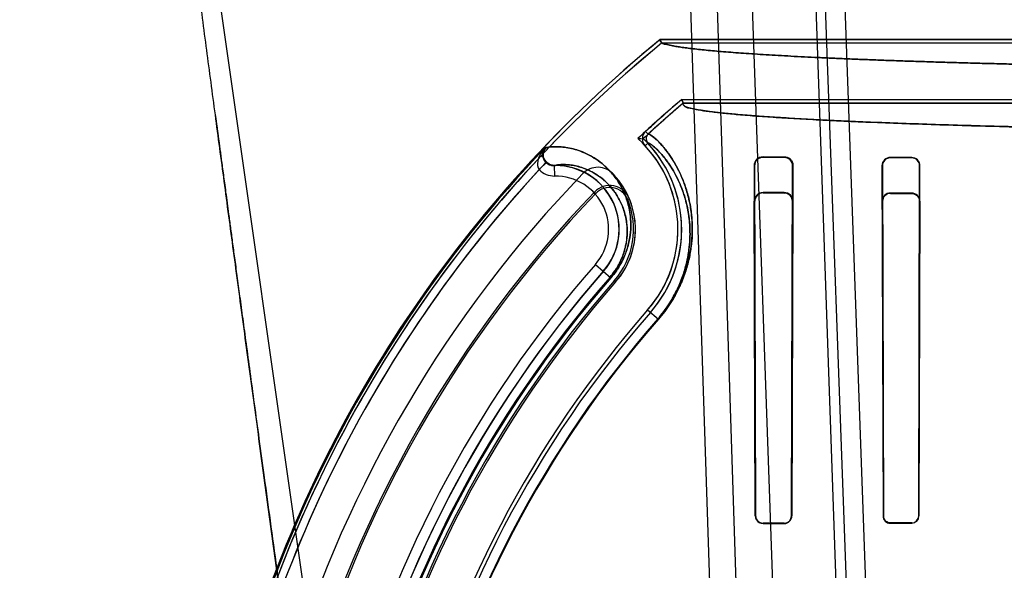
# Model space of a CAD drawing. Header units: millimetres. Extents: x 0 to 297, y 0 to 210.
# Tile 422 of 446: x 242.167 to 242.584, y 161.42 to 161.653. Entities that reach past the tile are written whole.
import ezdxf

# ---------------------------------------------------------------- set-up
doc = ezdxf.new("R2010")
doc.units = ezdxf.units.MM
doc.header["$LTSCALE"] = 16.335
doc.layers.get('0').update_dxf_attribs({"linetype": 'CONTINUOUS'})
for name, color, linetype in [('AXES_REF', 7, 'CONTINUOUS'), ('INTFCLR_1', 7, 'CONTINUOUS'), ('INTFCLR_144815', 7, 'CONTINUOUS'), ('INTFCLR_72935', 7, 'CONTINUOUS')]:
    doc.layers.add(name, color=color, linetype=linetype)

msp = doc.modelspace()

# ---------------------------------------------------------------- linework, layer by layer
at = {"color": 7, "linetype": 'Continuous'}
for centre, radius in [((241.415033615, 154.4105885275), 8.7262453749), ((241.415033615, 154.4105885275), 8.7255), ((241.415033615, 154.4105885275), 8.6696226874), ((241.415033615, 161.8787885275), 0.7695)]:
    msp.add_circle(centre, radius, dxfattribs=at)
msp.add_arc((241.415033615, 154.4105885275), 8.64, 278.2771290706, 261.7228709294, dxfattribs=at)
at = {"layer": 'AXES_REF', "color": 9, "linetype": 'Continuous'}
msp.add_arc((241.415033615, 154.4105885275), 7.9600610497, 94.4118118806, 85.5881881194, dxfattribs=at)
at = {"layer": 'INTFCLR_1', "color": 6, "linetype": 'Continuous'}
for p, q in [((242.667731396, 161.6446244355), (242.4381842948, 161.6446244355)), ((242.438752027, 161.6430374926), (242.4381842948, 161.6446244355)), ((242.6289702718, 161.6430374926), (242.438752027, 161.6430374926)), ((242.4473718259, 161.6191949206), (242.6289702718, 161.6191949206)), ((242.4473718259, 161.6191949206), (242.4479551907, 161.6176079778)), ((242.4479551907, 161.6176079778), (243.1186152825, 161.6176079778)), ((242.4907852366, 161.594794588), (242.4817852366, 161.5948406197)), ((242.4907852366, 161.5945854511), (242.4817852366, 161.5946207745)), ((242.5447852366, 161.5945854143), (242.5357852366, 161.5946142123)), ((242.5447852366, 161.5944150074), (242.5357852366, 161.5944392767)), ((242.4779787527, 161.5910296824), (242.4785283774, 161.4426563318)), ((242.4781973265, 161.5910296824), (242.4786620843, 161.4426563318)), ((242.4938689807, 161.4426563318), (242.4943113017, 161.5910296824)), ((242.493997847, 161.4426563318), (242.4945102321, 161.5910296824)), ((242.5322064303, 161.5910296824), (242.5326679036, 161.4426563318)), ((242.5323802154, 161.5910296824), (242.5327891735, 161.4426563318)), ((242.5477521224, 161.4426563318), (242.5481484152, 161.5910296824)), ((242.5478703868, 161.4426563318), (242.5483136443, 161.5910296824)), ((242.4817852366, 161.4395474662), (242.4907852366, 161.4395706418)), ((242.4817852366, 161.4394159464), (242.4907852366, 161.4394414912)), ((242.5357852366, 161.4396715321), (242.5447852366, 161.4396889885)), ((242.5357852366, 161.4395517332), (242.5447852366, 161.4395706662))]:
    msp.add_line(p, q, dxfattribs=at)
at = {"layer": 'INTFCLR_1', "color": 9, "linetype": 'Continuous'}
for p, q in [((242.4320312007, 161.6056393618), (242.4331052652, 161.6044711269)), ((242.3894586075, 161.5987574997), (242.3897796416, 161.5987575)), ((242.4317953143, 161.5995614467), (242.4329566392, 161.600642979)), ((242.3885807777, 161.5961789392), (242.3885861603, 161.5962152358)), ((242.4817852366, 161.5946207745), (242.4817852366, 161.5948406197)), ((242.4907852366, 161.594794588), (242.4907852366, 161.5945854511)), ((242.5357852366, 161.5944392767), (242.5357852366, 161.5946142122)), ((242.5447852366, 161.5945854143), (242.5447852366, 161.5944150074)), ((242.3901253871, 161.5926047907), (242.3869084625, 161.5894652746)), ((242.3935056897, 161.5867324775), (242.3934502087, 161.5912314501)), ((242.4779787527, 161.5910296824), (242.4781973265, 161.5910296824)), ((242.4943113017, 161.5910296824), (242.4945102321, 161.5910296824)), ((242.5322064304, 161.5910296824), (242.5323802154, 161.5910296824)), ((242.5481484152, 161.5910296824), (242.5483136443, 161.5910296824)), ((242.4107809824, 161.5492947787), (242.4173111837, 161.5435849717)), ((242.4328895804, 161.5299637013), (242.4374228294, 161.5259999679)), ((242.4786620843, 161.4426563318), (242.4785283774, 161.4426563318)), ((242.4817852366, 161.4394159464), (242.4817852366, 161.4395474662)), ((242.4907852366, 161.4395706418), (242.4907852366, 161.4394414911)), ((242.4939978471, 161.4426563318), (242.4938689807, 161.4426563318)), ((242.5327891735, 161.4426563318), (242.5326679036, 161.4426563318)), ((242.5357852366, 161.4395517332), (242.5357852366, 161.4396715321)), ((242.5447852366, 161.4396889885), (242.5447852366, 161.4395706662)), ((242.5478703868, 161.4426563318), (242.5477521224, 161.4426563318))]:
    msp.add_line(p, q, dxfattribs=at)
at = {"layer": 'INTFCLR_1', "color": 6, "linetype": 'Continuous'}
for centre, radius, start, end in [((242.7832852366, 161.2235885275), 0.5443949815, 129.3396669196, 162.9347323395), ((242.7832852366, 161.2235885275), 0.5428080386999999, 129.3995060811, 162.9347321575), ((242.7832852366, 161.2235885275), 0.5189819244, 130.3349249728, 132.5951472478), ((242.7832852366, 161.2235885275), 0.5173949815, 130.3994272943, 132.5951472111), ((242.4349326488, 161.6024832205), 0.004287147, 132.5924038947, 222.9624927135), ((242.4349326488, 161.6024832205), 0.0027002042, 132.5915889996, 222.9624867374), ((242.3937840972, 161.5641563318), 0.0519458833, 318.8345500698, 42.9669915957), ((242.3937840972, 161.5641563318), 0.0535328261, 318.8345507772, 42.96685853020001), ((242.4817648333, 161.5910545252), 0.0037861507, 89.69123591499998, 180.3759479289), ((242.4817706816, 161.5910474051), 0.003573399, 89.7666240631, 180.2841669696), ((242.4907717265, 161.5910458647), 0.0035396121, 359.7380556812, 89.78131127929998), ((242.5357734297, 161.5910471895), 0.0035670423, 89.8103503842, 180.2812095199), ((242.5357758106, 161.5910436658), 0.003395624, 89.84095037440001, 180.2359483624), ((242.5447742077, 161.5910459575), 0.003539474, 359.7365440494, 89.82146723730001), ((242.5447763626, 161.5910429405), 0.0033720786, 359.7747281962, 89.84922011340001), ((242.7832852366, 161.2235885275), 0.5394259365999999, 137.2913519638, 169.1014109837), ((242.4117901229, 161.5814283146), 0.009000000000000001, 42.2957030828, 136.072621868), ((242.7832852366, 161.2235885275), 0.5248080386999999, 136.0726226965, 162.934732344), ((242.4349326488, 161.6024832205), 0.022287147, 222.2957028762, 222.9661258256), ((242.3937840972, 161.5641563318), 0.0339458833, 318.8345509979, 42.96699183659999), ((242.7832852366, 161.2235885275), 0.4834490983, 138.8345507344, 166.0686236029), ((242.7832852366, 161.2235885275), 0.4654490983, 138.8345508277, 166.0686237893), ((242.7832852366, 161.2235885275), 0.4638621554, 138.8345507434, 166.0686235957), ((242.490776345, 161.4426629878), 0.0032215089, 270.1581402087, 359.8816206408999), ((242.4907774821, 161.4426621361), 0.003091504, 270.1437176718, 359.892426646), ((242.5447789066, 161.4426621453), 0.0030914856, 270.1173167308, 359.8922549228), ((242.5447796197, 161.4426614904), 0.0029725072, 270.1082682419, 359.9005660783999)]:
    msp.add_arc(centre, radius, start, end, dxfattribs=at)
at = {"layer": 'INTFCLR_1', "color": 9, "linetype": 'Continuous'}
for centre, radius, start, end in [((242.7832852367, 161.2235885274), 0.5439220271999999, 136.3898582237, 175.7650415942), ((242.393048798, 161.5956620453), 0.0045021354, 136.5633166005, 172.9129598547), ((242.3933874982, 161.5957784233), 0.009046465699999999, 224.2570395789, 270.7486548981), ((242.3937840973, 161.5641563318), 0.0270771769, 318.8345507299, 90.70656214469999), ((242.3937840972, 161.5641563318), 0.0225778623, 318.8345507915, 90.7064764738), ((242.7832852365, 161.2235885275), 0.4948171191, 138.8345507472, 166.0686236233), ((242.7832852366, 161.2235885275), 0.4903178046, 138.8345507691, 166.0686236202), ((242.7832852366, 161.2235885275), 0.4866235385, 138.8345507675, 166.0686236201), ((242.7832852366, 161.2235885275), 0.4861427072, 138.8345501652, 166.0686229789), ((242.7832852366, 161.2235885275), 0.4597294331, 138.8345507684, 166.0686236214), ((242.7832852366, 161.2235885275), 0.459427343, 138.8345501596, 166.0686229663)]:
    msp.add_arc(centre, radius, start, end, dxfattribs=at)
at = {"layer": 'INTFCLR_1', "color": 6, "linetype": 'Continuous'}
for points, knots in [([(242.4381842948, 161.6446244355), (242.4377800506, 161.6442930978), (242.4391201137, 161.6426299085), (242.4407329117, 161.6426217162), (242.4425850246, 161.6420941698), (242.4443859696, 161.6417802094), (242.4464886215, 161.641425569), (242.4488805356, 161.6410863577), (242.4515633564, 161.6407448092), (242.4545336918, 161.6404072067), (242.4577893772, 161.6400720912), (242.4613275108, 161.6397403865), (242.4651450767, 161.6394122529), (242.4692387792, 161.6390880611), (242.4736051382, 161.6387680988), (242.4782403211, 161.638452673), (242.4831404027, 161.6381420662), (242.4883010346, 161.6378365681), (242.4937178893, 161.6375364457), (242.4993860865, 161.6372419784), (242.5053008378, 161.636953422), (242.5114568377, 161.6366710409), (242.5178489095, 161.6363950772), (242.5244713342, 161.636125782), (242.5313185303, 161.6358633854), (242.538384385, 161.6356081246), (242.545662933, 161.6353602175), (242.5531476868, 161.6351198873), (242.5608323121, 161.634887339), (242.5687099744, 161.6346627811), (242.5767739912, 161.6344464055), (242.5850172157, 161.6342384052), (242.5934326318, 161.6340389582), (242.6020128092, 161.6338482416), (242.6107504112, 161.6336664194), (242.619637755, 161.6334936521), (242.6286672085, 161.6333300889), (242.637830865, 161.6331758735), (242.6471208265, 161.6330311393), (242.6565289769, 161.6328960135), (242.6660471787, 161.632770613), (242.6724284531, 161.6326939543), (242.6756360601, 161.632657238)], [0, 0, 0, 0, 0.006565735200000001, 0.0159534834, 0.0224452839, 0.0301471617, 0.0390602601, 0.0491818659, 0.0605066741, 0.0730272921, 0.0867346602, 0.1016182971, 0.117666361, 0.1348657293, 0.1532023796, 0.1726615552, 0.1932254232, 0.214878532, 0.2376006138, 0.2613739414, 0.2861759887, 0.3119875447, 0.3387842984, 0.3665452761, 0.3952443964, 0.424859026, 0.4553614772, 0.4867274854, 0.5189278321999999, 0.5519367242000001, 0.5857235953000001, 0.6202611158, 0.6555176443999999, 0.6914642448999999, 0.728068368, 0.7652995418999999, 0.8031244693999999, 0.8415112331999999, 0.8804259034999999, 0.9198352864, 0.9597047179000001, 1, 1, 1, 1]), ([(242.4479551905, 161.6176079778), (242.4475507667, 161.6172637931), (242.4490365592, 161.6156563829), (242.4511996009, 161.6155655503), (242.4547062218, 161.6146326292), (242.45927853, 161.6140782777), (242.4649630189, 161.6133865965), (242.4717549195, 161.6127568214), (242.4796695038, 161.6121194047), (242.4887936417, 161.6114961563), (242.4989871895, 161.6108902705), (242.510207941, 161.6103071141), (242.5224172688, 161.6097479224), (242.5355663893, 161.6092153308), (242.5496122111, 161.6087110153), (242.564498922, 161.608237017), (242.580173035, 161.6077950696), (242.5965660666, 161.6073870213), (242.6136262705, 161.6070140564), (242.6312974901, 161.6066774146), (242.6495114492, 161.6063784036), (242.6681916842, 161.6061182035), (242.6872772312, 161.6058975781), (242.7067090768, 161.6057171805), (242.7264203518, 161.6055776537), (242.7463360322, 161.6054795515), (242.7663756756, 161.6054232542), (242.78645549, 161.6054089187), (242.8065046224, 161.6054364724), (242.8264568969, 161.6055056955), (242.8462526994, 161.6056163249), (242.8658234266, 161.6057679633), (242.8851003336, 161.6059600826), (242.9040091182, 161.6061919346), (242.9224758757, 161.6064625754), (242.9404315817, 161.606770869), (242.9578201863, 161.6071157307), (242.9745749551, 161.6074957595), (242.9906380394, 161.6079095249), (243.0059530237, 161.608355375), (243.0204806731, 161.6088320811), (243.0341593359, 161.6093375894), (243.046948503, 161.609870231), (243.0587968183, 161.6104276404), (243.0696680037, 161.611008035), (243.0795184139, 161.611608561), (243.0883093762, 161.6122266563), (243.095893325, 161.6128482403), (243.1021644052, 161.6134595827), (243.107044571, 161.6140220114), (243.1107335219, 161.6145529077), (243.1133794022, 161.6149788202), (243.1154825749, 161.6154884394), (243.1170820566, 161.6157258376), (243.1191959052, 161.6171138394), (243.1186152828, 161.6176079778)], [0, 0, 0, 0, 0.0023669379, 0.0057644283, 0.0109069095, 0.0178657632, 0.0265217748, 0.0363438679, 0.0482927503, 0.0619015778, 0.0771073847, 0.0938044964, 0.1119801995, 0.1315814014, 0.1524583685, 0.1746229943, 0.1979653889, 0.222345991, 0.2477097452, 0.2740212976, 0.3011213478, 0.3289007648, 0.3572876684, 0.3861918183, 0.4155127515, 0.4451435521, 0.4749576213, 0.5048303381, 0.5346398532, 0.5643172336, 0.5937587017, 0.6228716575, 0.651547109, 0.6796806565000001, 0.7071549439, 0.7338627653, 0.7597214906, 0.7846716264, 0.8085583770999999, 0.8313387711, 0.8529597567, 0.873343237, 0.8923464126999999, 0.9100106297, 0.9262096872, 0.9408681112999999, 0.9539956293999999, 0.9654859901, 0.9747863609, 0.9820659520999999, 0.9874089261, 0.9913225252, 0.9941844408, 0.9966018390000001, 1, 1, 1, 1]), ([(242.4785283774, 161.4426563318), (242.4785296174, 161.4420805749), (242.4789557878, 161.4404068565), (242.4807159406, 161.4394128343), (242.4817852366, 161.4394159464)], [0, 0, 0, 0, 0.3499924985, 1, 1, 1, 1]), ([(242.5326679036, 161.4426563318), (242.5326690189, 161.4420798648), (242.533101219, 161.4404713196), (242.5347840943, 161.4395495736), (242.5357852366, 161.4395517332)], [0, 0, 0, 0, 0.3654053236, 1, 1, 1, 1]), ([(242.5327891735, 161.4426563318), (242.5327901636, 161.4420996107), (242.5332079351, 161.4405527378), (242.5348252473, 161.4396696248), (242.5357852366, 161.4396715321)], [0, 0, 0, 0, 0.3670581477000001, 1, 1, 1, 1])]:
    msp.add_open_spline(points, degree=3, knots=knots, dxfattribs=at)
at = {"layer": 'INTFCLR_1', "color": 9, "linetype": 'Continuous'}
for points, knots in [([(242.4374228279, 161.5259999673), (242.4383509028, 161.5270613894), (242.4401051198, 161.5292207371), (242.4420862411, 161.5320505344), (242.4435139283, 161.5343363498), (242.4447984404, 161.5365579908), (242.4462012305, 161.5392823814), (242.447614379, 161.5425034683), (242.4491037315, 161.5465234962), (242.4502003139, 161.5504205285), (242.4509495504, 161.55414943), (242.4514627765, 161.5575037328), (242.4518066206, 161.5614179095), (242.4518411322, 161.5658156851), (242.4516170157, 161.5692365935), (242.4513151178, 161.571796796), (242.4509582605, 161.5741557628), (242.4504069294, 161.5769229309), (242.4495951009, 161.5800273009), (242.4484162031, 161.5836913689), (242.446778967, 161.587710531), (242.4446141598, 161.5918690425), (242.4424541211, 161.5952935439), (242.4398983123, 161.5987240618), (242.4375683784, 161.6013310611), (242.4352610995, 161.6033699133), (242.4342512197, 161.6041055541), (242.4332803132, 161.6046321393), (242.4331052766, 161.6044711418)], [0, 0, 0, 0, 0.0481042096, 0.09482250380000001, 0.1177551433, 0.1400367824, 0.1823631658, 0.2222268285, 0.2599698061, 0.3285655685, 0.3600519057, 0.3896967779, 0.4443035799, 0.493939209, 0.5396062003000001, 0.561162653, 0.5818791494, 0.6209923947, 0.6573634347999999, 0.6912949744, 0.7522597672, 0.8051763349, 0.8510168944, 0.8903536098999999, 0.9506117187, 0.9717889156, 0.9918861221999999, 1, 1, 1, 1]), ([(242.3894586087, 161.5987575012), (242.3891575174, 161.598427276), (242.3880387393, 161.597090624), (242.3871334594, 161.5955603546), (242.3866757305, 161.5943469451)], [0, 0, 0, 0, 0.2562763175, 1, 1, 1, 1]), ([(242.3885810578, 161.5962175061), (242.3885850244, 161.5964507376), (242.3886654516, 161.5973524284), (242.3890397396, 161.5982327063), (242.3894586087, 161.5987575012)], [0, 0, 0, 0, 0.2578293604, 1, 1, 1, 1]), ([(242.4173111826, 161.5435849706), (242.4181446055, 161.544538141), (242.419306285, 161.5460257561), (242.4206639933, 161.5480959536), (242.4218317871, 161.550100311), (242.4228068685, 161.5521041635), (242.4235984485, 161.5540788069), (242.4242399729, 161.555911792), (242.4248573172, 161.558105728), (242.4255023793, 161.561354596), (242.4258427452, 161.5650842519), (242.425716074, 161.5685922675), (242.4253995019, 161.5711444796), (242.4249866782, 161.5734449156), (242.4242984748, 161.5761007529), (242.4229282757, 161.579867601), (242.4208177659, 161.5839410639), (242.4182362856, 161.5874262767), (242.416050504, 161.5897776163), (242.4139022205, 161.59178713), (242.4102073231, 161.5946163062), (242.4048194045, 161.597375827), (242.3994617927, 161.5987690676), (242.3956734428, 161.5991602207), (242.3933039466, 161.5991881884), (242.3913717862, 161.599041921), (242.3902433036, 161.5988594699), (242.3897796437, 161.5987575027)], [0, 0, 0, 0, 0.0477251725, 0.0709521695, 0.09328494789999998, 0.1351298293, 0.1547944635, 0.1734515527, 0.208310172, 0.2405958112, 0.2982055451, 0.3490133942, 0.3725859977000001, 0.3951002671, 0.4370744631, 0.4758081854, 0.5460141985, 0.6091319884, 0.6386373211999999, 0.6669361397, 0.7199275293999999, 0.8136036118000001, 0.8929111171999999, 0.9270460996, 0.9569799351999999, 0.9821055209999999, 1, 1, 1, 1]), ([(242.4371954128, 161.526198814), (242.4380773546, 161.5272074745), (242.4397442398, 161.5292595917), (242.4416263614, 161.5319490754), (242.4429824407, 161.5341216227), (242.4442023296, 161.5362331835), (242.4455341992, 161.5388226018), (242.4468753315, 161.5418840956), (242.4482879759, 161.5457047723), (242.449326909, 161.5494083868), (242.4500353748, 161.5529519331), (242.4505196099, 161.5561391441), (242.4508418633, 161.5598579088), (242.4508689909, 161.5640354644), (242.4506511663, 161.5672844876), (242.4503604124, 161.5697156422), (242.450017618, 161.5719553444), (242.4494891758, 161.5745821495), (242.4487122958, 161.5775283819), (242.4475853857, 161.5810046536), (242.4460213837, 161.5848164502), (242.4439563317, 161.588757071), (242.4418920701, 161.5920021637), (242.4399183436, 161.5946370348), (242.4380999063, 161.5967379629), (242.4362304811, 161.5986236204), (242.4346287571, 161.5999538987), (242.4335118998, 161.6006335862), (242.4330483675, 161.6007282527), (242.4329566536, 161.6006429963)], [0, 0, 0, 0, 0.04811611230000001, 0.09484560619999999, 0.1177835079, 0.1400700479, 0.1824050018, 0.2222756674, 0.2600241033, 0.3286261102, 0.3601135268, 0.3897582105, 0.4443611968, 0.4939890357, 0.5396447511, 0.5611944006, 0.5819033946, 0.6209997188, 0.6573516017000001, 0.6912620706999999, 0.7521804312, 0.8050471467, 0.8508368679, 0.8901243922, 0.9232376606, 0.9503374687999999, 0.9860740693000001, 0.9955031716, 1, 1, 1, 1]), ([(242.3866757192, 161.5943469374), (242.386518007, 161.5939165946), (242.3860463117, 161.5923582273), (242.3861164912, 161.5903717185), (242.3869084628, 161.5894652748)], [0, 0, 0, 0, 0.2757683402, 1, 1, 1, 1]), ([(242.3901253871, 161.5926047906), (242.3898701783, 161.5928658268), (242.3890296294, 161.5938856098), (242.3886051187, 161.5952285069), (242.3885780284, 161.5961801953)], [0, 0, 0, 0, 0.2771643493, 1, 1, 1, 1]), ([(242.3934501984, 161.5912314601), (242.3931407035, 161.5912271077), (242.3919216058, 161.5913241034), (242.390761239, 161.5919555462), (242.3901253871, 161.5926047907)], [0, 0, 0, 0, 0.2540685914, 1, 1, 1, 1]), ([(242.4169492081, 161.543901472), (242.4176702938, 161.5447261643), (242.4186750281, 161.5460136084), (242.4198483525, 161.5478055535), (242.4208568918, 161.5495407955), (242.4222334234, 161.5523792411), (242.4232920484, 161.5556083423), (242.4240100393, 161.559280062), (242.4242934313, 161.5625050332), (242.4241715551, 161.5655360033), (242.4238880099, 161.5677394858), (242.4235218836, 161.5697240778), (242.4229157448, 161.5720133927), (242.4217148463, 161.5752560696), (242.4198725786, 161.5787559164), (242.4176259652, 161.5817424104), (242.415727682, 161.583751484), (242.41386523, 161.585463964), (242.4106690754, 161.5878650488), (242.4060214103, 161.5901850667), (242.4014144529, 161.5913218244), (242.3981669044, 161.5916087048), (242.3958436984, 161.5915942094), (242.3942983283, 161.5914178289), (242.3934502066, 161.5912314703)], [0, 0, 0, 0, 0.0481693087, 0.0716117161, 0.09415067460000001, 0.13637824, 0.2101345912, 0.2426997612, 0.3007909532, 0.3520019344, 0.3757537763, 0.3984340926, 0.4407031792, 0.4796907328, 0.5503057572, 0.6137287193, 0.6433543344, 0.6717539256, 0.7248925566, 0.8186810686, 0.8979195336, 0.9319759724, 0.9618176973, 1, 1, 1, 1])]:
    msp.add_open_spline(points, degree=3, knots=knots, dxfattribs=at)
msp.add_open_spline([(242.3885780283, 161.596180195), (242.3884577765, 161.5956571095), (242.388141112, 161.595065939), (242.3876411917, 161.5948705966)], degree=3, dxfattribs=at)
at = {"layer": 'INTFCLR_1', "color": 7, "linetype": 'Continuous'}
for points, knots in [([(242.4907852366, 161.594794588), (242.4913652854, 161.5947916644), (242.4925945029, 161.594496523), (242.4935429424, 161.5936412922), (242.4938919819, 161.5931119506)], [0, 0, 0, 0, 0.4777603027, 1, 1, 1, 1]), ([(242.4945102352, 161.5910296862), (242.4945181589, 161.5915348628), (242.4942969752, 161.5925921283), (242.493158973, 161.5942130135), (242.4916748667, 161.5947953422), (242.4907852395, 161.5947945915)], [0, 0, 0, 0, 0.2613279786, 0.5398520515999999, 1, 1, 1, 1]), ([(242.4786620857, 161.4426563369), (242.4786627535, 161.4420979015), (242.4790788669, 161.4404926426), (242.4807653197, 161.4395404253), (242.4817852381, 161.4395474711)], [0, 0, 0, 0, 0.3538034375, 1, 1, 1, 1])]:
    msp.add_open_spline(points, degree=3, knots=knots, dxfattribs=at)
for points in [[(242.4938919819, 161.5931119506), (242.4941662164, 161.5926960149), (242.4944520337, 161.5922232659), (242.4944491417, 161.5917250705)], [(242.4786620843, 161.4426563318), (242.4786630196, 161.4421768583), (242.4786509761, 161.4415894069), (242.4789969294, 161.441257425)], [(242.479620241, 161.4404149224), (242.4799442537, 161.440103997), (242.4803219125, 161.4397131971), (242.4807709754, 161.4397143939)]]:
    msp.add_open_spline(points, degree=3, dxfattribs=at)
at = {"layer": 'INTFCLR_144815', "color": 9, "linetype": 'Continuous'}
for p, q in [((242.3784480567, 160.7740740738), (242.215237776, 161.9152143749)), ((242.4638268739, 161.2775099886), (242.4426330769, 161.9152143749)), ((242.4750780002, 161.2685885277), (242.4542425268, 161.9152143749)), ((242.4682852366, 161.9152143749), (242.4907373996, 161.2722893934)), ((242.5179585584, 161.265956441), (242.4952852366, 161.9152143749)), ((242.4988977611, 161.915214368), (242.524331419, 161.2130558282)), ((242.5323752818, 161.2142053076), (242.5075306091, 161.915214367))]:
    msp.add_line(p, q, dxfattribs=at)
at = {"layer": 'INTFCLR_144815', "color": 7, "linetype": 'Continuous'}
for points, knots in [([(242.2908841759, 161.3096670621), (242.2891762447, 161.3220437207), (242.2858140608, 161.3464414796), (242.2808757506, 161.3823812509), (242.2761380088, 161.4169675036), (242.2715559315, 161.4505257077), (242.2670851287, 161.4833835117), (242.2627051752, 161.5156985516), (242.2584841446, 161.5469744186), (242.2544693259, 161.5768616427), (242.2506415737, 161.6055020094), (242.2469658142, 161.6331622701), (242.2434394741, 161.6598712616), (242.2401314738, 161.685112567), (242.237096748, 161.7084605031), (242.2344050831, 161.7293574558), (242.232024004, 161.7480229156), (242.2299576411, 161.7643877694), (242.2281356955, 161.7789755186), (242.2265350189, 161.7919388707), (242.2251223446, 161.8035209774), (242.223893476, 161.8137273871), (242.2228002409, 161.8229268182), (242.2218283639, 161.8312203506), (242.2209575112, 161.8387668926), (242.2202102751, 161.845343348), (242.2195370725, 161.8513629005), (242.2189270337, 161.8569135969), (242.2183792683, 161.8619942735), (242.2179031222, 161.8664978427), (242.2174742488, 161.8706379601), (242.2170867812, 161.8744638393), (242.2167436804, 161.8779358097), (242.2164400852, 161.881086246), (242.2161689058, 161.8839781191), (242.2159265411, 161.8866425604), (242.2157094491, 161.8891062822), (242.2155165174, 161.8913743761), (242.2153452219, 161.8934703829), (242.2152017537, 161.895300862), (242.2150780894, 161.8969488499), (242.2149653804, 161.8985238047), (242.2148633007, 161.9000341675), (242.214774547, 161.9014392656), (242.2147024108, 161.9026683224), (242.2146291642, 161.9040203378), (242.214555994, 161.9055505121), (242.2144894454, 161.9073180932), (242.2144505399, 161.90893803), (242.2144410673, 161.9104428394), (242.2144614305, 161.9117210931), (242.2145252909, 161.9130415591), (242.2146533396, 161.9140373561), (242.2148622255, 161.9152419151), (242.2152377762, 161.9152143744)], [0, 0, 0, 0, 0.0613827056, 0.1209989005, 0.1782309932, 0.2328916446, 0.2873999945, 0.3411487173, 0.3931069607, 0.4424512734, 0.4893034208, 0.5350680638, 0.5795406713, 0.6216633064, 0.6601388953, 0.6952138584, 0.7251780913, 0.7525853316, 0.7762526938, 0.7974044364, 0.8167578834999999, 0.8335772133, 0.8479106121, 0.8622726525, 0.8746020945, 0.8852327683, 0.8947906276, 0.9043604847, 0.9126674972, 0.9198966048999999, 0.9266098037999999, 0.9331167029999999, 0.9387892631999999, 0.9437506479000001, 0.9486664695, 0.9530593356, 0.9568950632, 0.9608176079, 0.9642426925, 0.9672270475, 0.9698383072, 0.9723619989, 0.9749845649, 0.9772756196, 0.9792789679, 0.981033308, 0.9839277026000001, 0.9868057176, 0.9897212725, 0.9918956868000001, 0.9941773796, 0.9960744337, 0.9981499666, 1, 1, 1, 1]), ([(242.2497344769, 161.612275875), (242.2498244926, 161.6115997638), (242.2500107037, 161.6102017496), (242.2502668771, 161.6082791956), (242.250523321, 161.606355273), (242.2507582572, 161.6045932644), (242.2510076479, 161.6027234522), (242.2512689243, 161.6007651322), (242.2515665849, 161.5985349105), (242.2518910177, 161.5961050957), (242.2522449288, 161.5934556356), (242.2526410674, 161.5904914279), (242.2530754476, 161.5872428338), (242.2535546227, 161.5836612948), (242.254086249, 161.5796901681), (242.254681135, 161.5752497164), (242.2553494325, 161.5702652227), (242.2560842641, 161.5647892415), (242.2569104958, 161.5586381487), (242.2578313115, 161.5517902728), (242.2588658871, 161.5441055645), (242.2600256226, 161.535503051), (242.261320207, 161.5259133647), (242.2627653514, 161.5152232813), (242.2643927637, 161.5032034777), (242.2662168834, 161.4897533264), (242.2682456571, 161.4748208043), (242.2704959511, 161.4582876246), (242.2729988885, 161.4399312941), (242.2758007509, 161.4194228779), (242.278942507, 161.3964744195), (242.282492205, 161.3706026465), (242.2865153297, 161.3413501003), (242.2893685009, 161.3206469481), (242.290884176, 161.3096670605)], [0, 0, 0, 0, 0.0067002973, 0.0138545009, 0.0190528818, 0.0257668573, 0.0313165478, 0.0375834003, 0.0451746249, 0.0534191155, 0.0616642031, 0.0714324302, 0.08279650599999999, 0.09386036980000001, 0.1069287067, 0.1221543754, 0.1378702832, 0.1563313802, 0.176429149, 0.1988374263, 0.2242060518, 0.2525999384, 0.2841075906, 0.3192636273, 0.3585678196, 0.4032599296, 0.4525990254, 0.5066031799, 0.5671689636, 0.6345886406, 0.7099364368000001, 0.7947030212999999, 0.8911176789, 1, 1, 1, 1])]:
    msp.add_open_spline(points, degree=3, knots=knots, dxfattribs=at)
at = {"layer": 'INTFCLR_72935', "color": 6, "linetype": 'Continuous'}
for p, q in [((242.4381842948, 161.6446244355), (242.6677313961, 161.6446244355)), ((242.4381842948, 161.6446244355), (242.4387520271, 161.6430374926)), ((242.663435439, 161.6430374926), (242.4387520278, 161.6430374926)), ((242.4479551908, 161.6176079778), (242.4473718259, 161.6191949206)), ((242.4473718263, 161.6191949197), (242.663435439, 161.6191949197)), ((243.1186152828, 161.6176079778), (242.4479551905, 161.6176079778)), ((242.4287367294, 161.6025840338), (242.4302806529, 161.6025856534)), ((242.393131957, 161.5911563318), (242.3937840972, 161.5911563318)), ((242.4907852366, 161.5796979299), (242.4817852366, 161.5797388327)), ((242.4817852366, 161.5795393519), (242.4907852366, 161.5795065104)), ((242.5447852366, 161.5795064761), (242.5357852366, 161.5795332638)), ((242.5357852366, 161.5793690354), (242.5447852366, 161.5793460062)), ((242.4785283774, 161.4426563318), (242.4780683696, 161.5760189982)), ((242.4786620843, 161.4426563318), (242.4782671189, 161.5760189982)), ((242.4942461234, 161.5760189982), (242.4938689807, 161.4426563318)), ((242.4944298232, 161.5760189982), (242.493997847, 161.4426563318)), ((242.5322755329, 161.5760189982), (242.5326679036, 161.4426563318)), ((242.5327891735, 161.4426563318), (242.5324389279, 161.5760189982)), ((242.5480920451, 161.5760189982), (242.5477521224, 161.4426563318)), ((242.5482482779, 161.5760189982), (242.5478703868, 161.4426563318)), ((242.4907852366, 161.4395706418), (242.4817852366, 161.4395474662)), ((242.4817852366, 161.4394159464), (242.4907852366, 161.4394414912)), ((242.5447852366, 161.4396889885), (242.5357852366, 161.4396715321)), ((242.5357852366, 161.4395517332), (242.5447852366, 161.4395706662))]:
    msp.add_line(p, q, dxfattribs=at)
at = {"layer": 'INTFCLR_72935', "color": 9, "linetype": 'Continuous'}
for p, q in [((242.3894586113, 161.5987575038), (242.3897796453, 161.5987575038)), ((242.3929993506, 161.5911563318), (242.393131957, 161.5911563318)), ((242.4103294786, 161.5799057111), (242.4108988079, 161.5793617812)), ((242.4251539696, 161.5771276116), (242.4244263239, 161.5768267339)), ((242.4817852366, 161.5797388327), (242.4817852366, 161.5795393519)), ((242.4907852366, 161.5795065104), (242.4907852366, 161.5796979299)), ((242.5357852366, 161.5795332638), (242.5357852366, 161.5793690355)), ((242.5447852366, 161.5793460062), (242.5447852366, 161.5795064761)), ((242.4782671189, 161.5760189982), (242.4780683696, 161.5760189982)), ((242.4944298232, 161.5760189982), (242.4942461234, 161.5760189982)), ((242.5324389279, 161.5760189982), (242.5322755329, 161.5760189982)), ((242.5482482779, 161.5760189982), (242.5480920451, 161.5760189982)), ((242.4141100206, 161.5463839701), (242.4173111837, 161.5435849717)), ((242.4193389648, 161.5418119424), (242.4187462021, 161.5423302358)), ((242.4328895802, 161.5299637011), (242.4374228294, 161.5259999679)), ((242.4785283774, 161.4426563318), (242.4786620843, 161.4426563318)), ((242.4817852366, 161.4395474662), (242.4817852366, 161.4394159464)), ((242.4907852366, 161.4394414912), (242.4907852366, 161.4395706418)), ((242.4938689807, 161.4426563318), (242.493997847, 161.4426563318)), ((242.5326679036, 161.4426563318), (242.5327891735, 161.4426563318)), ((242.5357852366, 161.4396715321), (242.5357852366, 161.4395517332)), ((242.5447852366, 161.4395706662), (242.5447852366, 161.4396889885)), ((242.5477521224, 161.4426563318), (242.5478703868, 161.4426563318))]:
    msp.add_line(p, q, dxfattribs=at)
at = {"layer": 'INTFCLR_72935', "color": 7, "linetype": 'Continuous'}
msp.add_lwpolyline([(242.5357852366, 161.4396715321), (242.5356567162, 161.4396740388), (242.5355275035, 161.4396821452), (242.5353978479, 161.4396959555), (242.5352681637, 161.4397155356), (242.5351385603, 161.4397409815), (242.5350088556, 161.4397724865), (242.5348792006, 161.4398102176), (242.5347500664, 161.4398542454), (242.5346217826, 161.4399046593)], dxfattribs=at)
at = {"layer": 'INTFCLR_72935', "color": 6, "linetype": 'Continuous'}
for centre, radius, start, end in [((242.7832852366, 161.2235885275), 0.5443949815, 129.3396668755, 163.0859256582), ((242.7832852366, 161.2235885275), 0.5428080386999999, 129.3995060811, 163.1406710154), ((242.7832852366, 161.2235885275), 0.5189819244, 130.3349249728, 133.0911961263), ((242.7832852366, 161.2235885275), 0.5173949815, 130.3994273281, 132.9037340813), ((242.3937840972, 161.5641563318), 0.0519458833, 318.8345500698, 47.7113284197), ((242.3937840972, 161.5641563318), 0.0535328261, 318.8345507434, 45.8691424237), ((242.7832852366, 161.2235885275), 0.5394259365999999, 136.8471002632, 169.5793628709), ((242.3937840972, 161.5641563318), 0.027, 318.8345507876, 90.0000001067), ((242.4168369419, 161.5736885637), 0.009000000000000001, 22.4648507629, 136.3069891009), ((242.4168369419, 161.5736885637), 0.008212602, 22.4648411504, 136.3069936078), ((242.7832852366, 161.2235885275), 0.5158080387, 136.3069930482, 164.1119135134), ((242.7832852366, 161.2235885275), 0.5150206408, 136.3069931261, 164.1414215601), ((242.3937840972, 161.5641563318), 0.0331584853, 318.834550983, 22.4648411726), ((242.3937840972, 161.5641563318), 0.0339458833, 318.8345497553, 22.4648437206), ((242.4817676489, 161.5760395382), 0.0036993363, 89.72759764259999, 180.3181270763), ((242.4817719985, 161.5760344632), 0.0035049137, 89.78359154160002, 180.2528117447), ((242.4907691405, 161.5760372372), 0.0036607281, 359.7145325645, 89.74807185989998), ((242.4907728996, 161.5760332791), 0.0034732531, 359.7644170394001, 89.7964851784), ((242.5357744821, 161.5760342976), 0.0034989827, 89.82389520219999, 180.2505277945), ((242.5357764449, 161.5760315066), 0.0033375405, 89.8490721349, 180.2147322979), ((242.5447751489, 161.5760333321), 0.0034731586, 359.7635368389, 89.8335849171), ((242.7832852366, 161.2235885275), 0.4903949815, 138.8345507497, 166.0686236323), ((242.7832852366, 161.2235885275), 0.4842364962, 138.8345507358, 166.0686236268), ((242.7832852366, 161.2235885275), 0.4834490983, 138.8345508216, 166.0686234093), ((242.7832852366, 161.2235885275), 0.4654490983, 138.8345508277, 166.0686237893), ((242.7832852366, 161.2235885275), 0.4638621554, 138.8345507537, 166.068623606), ((242.4817770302, 161.4426624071), 0.0031149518, 180.111748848, 270.1509473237), ((242.4907763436, 161.4426629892), 0.0032215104, 270.1581663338, 359.8815945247), ((242.4907774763, 161.4426621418), 0.0030915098, 270.1438237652, 359.8923205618), ((242.535778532, 161.4426623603), 0.0031106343, 180.111041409, 270.1234938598), ((242.5447789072, 161.4426621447), 0.003091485, 270.1173054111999, 359.8922662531), ((242.5447796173, 161.4426614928), 0.0029725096, 270.1083136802, 359.9005206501)]:
    msp.add_arc(centre, radius, start, end, dxfattribs=at)
at = {"layer": 'INTFCLR_72935', "color": 9, "linetype": 'Continuous'}
for centre, radius, start, end in [((242.7832852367, 161.2235885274), 0.5439220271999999, 136.3898582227, 175.7650415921), ((242.7832852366, 161.2235885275), 0.4866235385, 138.8345507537, 166.068623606), ((242.7832852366, 161.2235885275), 0.4861427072, 138.834550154, 166.0686229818), ((242.7832852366, 161.2235885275), 0.4597294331, 138.8345507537, 166.068623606), ((242.7832852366, 161.2235885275), 0.459427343, 138.8345501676, 166.0686229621)]:
    msp.add_arc(centre, radius, start, end, dxfattribs=at)
at = {"layer": 'INTFCLR_72935', "color": 6, "linetype": 'Continuous'}
for points, knots in [([(242.6756360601, 161.632657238), (242.6724284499, 161.6326939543), (242.6660471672, 161.6327706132), (242.6565289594, 161.6328960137), (242.6471208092, 161.6330311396), (242.6378308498, 161.6331758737), (242.6286671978, 161.6333300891), (242.6196377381, 161.6334936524), (242.6107503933, 161.6336664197), (242.6020127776, 161.6338482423), (242.5934325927, 161.6340389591), (242.5850171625, 161.6342384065), (242.576773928, 161.6344464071), (242.5687099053, 161.634662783), (242.5608322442, 161.634887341), (242.553147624, 161.6351198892), (242.5456628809, 161.6353602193), (242.5383843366, 161.6356081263), (242.5313184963, 161.6358633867), (242.5244712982, 161.6361257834), (242.5178488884, 161.6363950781), (242.5114568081, 161.6366710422), (242.5053008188, 161.6369534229), (242.4993860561, 161.63724198), (242.4937178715, 161.6375364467), (242.4883010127, 161.6378365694), (242.4831403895, 161.638142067), (242.4782403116, 161.6384526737), (242.4736051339, 161.6387680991), (242.4692387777, 161.6390880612), (242.4651450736, 161.6394122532), (242.4613275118, 161.6397403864), (242.4577893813, 161.6400720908), (242.4545336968, 161.6404072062), (242.4515633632, 161.6407448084), (242.4488805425, 161.6410863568), (242.4464886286, 161.6414255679), (242.444385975, 161.6417802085), (242.4425850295, 161.6420941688), (242.4407329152, 161.6426217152), (242.4391201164, 161.6426299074), (242.4377800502, 161.6442930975), (242.4381842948, 161.6446244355)], [0, 0, 0, 0, 0.0402953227, 0.0801648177, 0.1195741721, 0.1584888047, 0.1968756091, 0.2347004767, 0.2719317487, 0.3085358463, 0.3444825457, 0.3797390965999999, 0.4142766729, 0.4480635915, 0.4810724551, 0.513272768, 0.5446387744, 0.5751411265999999, 0.6047558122, 0.6334547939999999, 0.6612158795, 0.6880124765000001, 0.7138241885, 0.7386261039, 0.7623995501, 0.7851214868, 0.8067746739, 0.8273384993, 0.8467975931, 0.8651343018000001, 0.8823336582, 0.898381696, 0.91326532, 0.9269726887, 0.9394933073, 0.9508180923, 0.9609397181, 0.9698528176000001, 0.9775546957, 0.9840465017, 0.9934342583, 1, 1, 1, 1]), ([(243.1186152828, 161.6176079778), (243.1190197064, 161.6172637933), (243.1175339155, 161.6156563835), (243.1153708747, 161.6155655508), (243.1118642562, 161.6146326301), (243.1072919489, 161.6140782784), (243.1016074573, 161.6133865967), (243.0948155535, 161.6127568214), (243.0869009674, 161.6121194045), (243.0777768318, 161.6114961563), (243.0675832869, 161.6108902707), (243.056362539, 161.6103071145), (243.0441532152, 161.6097479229), (243.0310040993, 161.6092153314), (243.0169582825, 161.608711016), (243.002071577, 161.6082370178), (242.9863974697, 161.6077950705), (242.9700044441, 161.6073870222), (242.9529442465, 161.6070140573), (242.9352730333, 161.6066774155), (242.9170590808, 161.6063784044), (242.8983788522, 161.6061182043), (242.8792933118, 161.6058975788), (242.8598614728, 161.6057171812), (242.8401502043, 161.6055776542), (242.8202345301, 161.6054795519), (242.8001948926, 161.6054232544), (242.7801150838, 161.6054089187), (242.7600659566, 161.6054364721), (242.740113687, 161.605505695), (242.7203178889, 161.6056163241), (242.7007471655, 161.6057679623), (242.6814702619, 161.6059600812), (242.6625614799, 161.606191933), (242.6440947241, 161.6064625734), (242.6261390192, 161.6067708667), (242.608750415, 161.607115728), (242.591995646, 161.6074957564), (242.5759325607, 161.6079095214), (242.5606175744, 161.6083553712), (242.5460899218, 161.6088320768), (242.5324112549, 161.6093375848), (242.5196220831, 161.609870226), (242.5077737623, 161.610427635), (242.4969025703, 161.6110080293), (242.4870521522, 161.6116085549), (242.4782611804, 161.61222665), (242.4706772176, 161.6128482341), (242.4644061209, 161.6134595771), (242.459525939, 161.6140220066), (242.4558369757, 161.6145529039), (242.4531910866, 161.6149788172), (242.4510879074, 161.6154884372), (242.4494884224, 161.6157258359), (242.4473745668, 161.6171138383), (242.4479551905, 161.6176079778)], [0, 0, 0, 0, 0.0023669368, 0.005764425, 0.0109069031, 0.0178657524, 0.0265217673, 0.0363438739, 0.0482927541, 0.06190157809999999, 0.0771073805, 0.09380448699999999, 0.111980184, 0.1315813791, 0.1524583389, 0.1746229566, 0.1979653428, 0.2223459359, 0.2477096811, 0.2740212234, 0.3011212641, 0.3289006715, 0.3572875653, 0.3861917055, 0.4155126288, 0.4451434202, 0.4749574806, 0.5048301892, 0.5346396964, 0.5643170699, 0.5937585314, 0.6228714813, 0.6515469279, 0.6796804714, 0.7071547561, 0.7338625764, 0.7597213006, 0.7846714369, 0.8085581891, 0.8313385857, 0.8529595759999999, 0.8733430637, 0.892346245, 0.9100104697, 0.9262095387, 0.9408679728, 0.9539955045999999, 0.9654858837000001, 0.9747862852, 0.9820659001, 0.987408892, 0.9913225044, 0.9941844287, 0.9966018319, 1, 1, 1, 1]), ([(242.4331052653, 161.604471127), (242.4327182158, 161.60411527), (242.4319610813, 161.6028656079), (242.4323776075, 161.6012646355), (242.4329566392, 161.600642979)], [0, 0, 0, 0, 0.3822925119, 1, 1, 1, 1]), ([(242.389757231, 161.5925276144), (242.3893853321, 161.5929111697), (242.3888003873, 161.593763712), (242.3883566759, 161.5952665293), (242.3884058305, 161.5970276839), (242.3889852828, 161.5982154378), (242.3894586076, 161.5987574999)], [0, 0, 0, 0, 0.2358339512, 0.4463450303, 0.6823338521, 1, 1, 1, 1]), ([(242.389757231, 161.5925276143), (242.3902214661, 161.5920488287), (242.3912643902, 161.5913683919), (242.3924692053, 161.5911563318), (242.3929992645, 161.5911563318)], [0, 0, 0, 0, 0.5571602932, 1, 1, 1, 1]), ([(242.4785283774, 161.4426563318), (242.4785296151, 161.4420816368), (242.4789547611, 161.4404081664), (242.4807149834, 161.4394128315), (242.4817852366, 161.4394159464)], [0, 0, 0, 0, 0.3493691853, 1, 1, 1, 1])]:
    msp.add_open_spline(points, degree=3, knots=knots, dxfattribs=at)
at = {"layer": 'INTFCLR_72935', "color": 9, "linetype": 'Continuous'}
for points, knots in [([(242.4331052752, 161.6044711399), (242.4331991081, 161.604557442), (242.4336757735, 161.6044443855), (242.4348177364, 161.6037350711), (242.4364781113, 161.6023373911), (242.4384243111, 161.600360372), (242.4399419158, 161.5985967), (242.4412496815, 161.5969127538), (242.442714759, 161.5948757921), (242.4445887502, 161.5919145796), (242.446751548, 161.5877677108), (242.4487845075, 161.5827969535), (242.4501780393, 161.5780319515), (242.4509288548, 161.574318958), (242.4512919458, 161.5719671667), (242.4516019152, 161.5694054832), (242.4518365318, 161.5659784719), (242.4518141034, 161.5615709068), (242.4514795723, 161.5576471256), (242.4509734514, 161.554284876), (242.4502330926, 161.5505551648), (242.4491474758, 161.546661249), (242.4478729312, 161.5431936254), (242.4469914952, 161.541083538), (242.4459857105, 161.5388681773), (242.4448426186, 161.5366389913), (242.4435548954, 161.5344044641), (242.4421204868, 161.532101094), (242.440126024, 161.5292470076), (242.4383571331, 161.5270685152), (242.4374228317, 161.5259999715)], [0, 0, 0, 0, 0.0043487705, 0.0136035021, 0.0487893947, 0.0757234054, 0.1088980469, 0.1278951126, 0.1484732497, 0.1944609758, 0.2473045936, 0.3078098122, 0.3773734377, 0.416283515, 0.4369588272, 0.4585338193, 0.5042910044, 0.5540278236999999, 0.6087469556, 0.6384522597, 0.6699767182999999, 0.7384181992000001, 0.7760529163, 0.7959432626, 0.8164122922, 0.8590365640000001, 0.8813289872, 0.9043739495, 0.9515816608, 1, 1, 1, 1]), ([(242.3897796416, 161.5987574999), (242.389439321, 161.5983983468), (242.3888580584, 161.5975362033), (242.3884777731, 161.5960507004), (242.3886210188, 161.5943373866), (242.3894232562, 161.592784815), (242.3909571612, 161.5915071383), (242.392266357, 161.5911563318), (242.3930354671, 161.5911563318)], [0, 0, 0, 0, 0.1426617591, 0.2935043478, 0.4332594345, 0.6305446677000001, 0.7782404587, 1, 1, 1, 1]), ([(242.3897796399, 161.5987575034), (242.3902417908, 161.5988591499), (242.3913727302, 161.5990421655), (242.3933120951, 161.5991887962), (242.3956944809, 161.5991593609), (242.3994958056, 161.5987631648), (242.4048568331, 161.5973615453), (242.4102369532, 161.5945967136), (242.4145395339, 161.5912967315), (242.4171941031, 161.5886270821), (242.4192071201, 161.5861164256), (242.4206757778, 161.5839682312), (242.4220412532, 161.5815817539), (242.4232726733, 161.578934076), (242.4243303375, 161.5759982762), (242.4251635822, 161.5727379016), (242.4256010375, 161.5697822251), (242.4257657, 161.5672199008), (242.4257785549, 161.5643346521), (242.4254884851, 161.561255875), (242.4248347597, 161.5580135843), (242.4242142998, 161.555830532), (242.4235715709, 161.5540077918), (242.4227792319, 161.5520432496), (242.4218041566, 161.5500486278), (242.4206390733, 161.5480561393), (242.4192891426, 161.5460033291), (242.4181373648, 161.5445298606), (242.4173111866, 161.5435849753)], [0, 0, 0, 0, 0.0178349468, 0.0431117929, 0.0732183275, 0.1075070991, 0.1869804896, 0.2805218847, 0.3332816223, 0.3908929, 0.4218978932, 0.4544796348, 0.4888684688, 0.5254131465, 0.5643984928, 0.6063135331, 0.6520466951, 0.6767757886, 0.7030384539, 0.7607418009, 0.7929070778, 0.8276119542, 0.8461735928, 0.8657329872, 0.9074300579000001, 0.9296982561, 0.9526933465, 1, 1, 1, 1]), ([(242.4329566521, 161.6006429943), (242.4330474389, 161.6007273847), (242.4335044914, 161.6006361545), (242.4346074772, 161.5999692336), (242.4361910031, 161.5986586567), (242.4380504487, 161.5967915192), (242.4394979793, 161.595125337), (242.4407455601, 161.5935327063), (242.4421432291, 161.5916051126), (242.443931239, 161.5888007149), (242.445995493, 161.5848704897), (242.4479371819, 161.5801562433), (242.4492698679, 161.5756347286), (242.4499894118, 161.5721102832), (242.4503381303, 161.5698773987), (242.4506423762, 161.5673976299), (242.4507741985, 161.5654774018), (242.4508164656, 161.5641563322)], [0, 0, 0, 0, 0.008799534, 0.0271532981, 0.0967050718, 0.1498886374, 0.2153936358, 0.2529067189, 0.2935443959, 0.3843708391, 0.4887552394, 0.6082954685, 0.7457579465, 0.8226577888, 0.8635222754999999, 0.9061669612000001, 1, 1, 1, 1]), ([(242.3931319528, 161.5911563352), (242.3935265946, 161.5912564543), (242.3944914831, 161.5914384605), (242.3961486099, 161.5915980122), (242.3981852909, 161.5916078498), (242.4014433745, 161.5913174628), (242.4060537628, 161.5901730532), (242.4106946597, 161.5878484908), (242.414417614, 161.5850469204), (242.4167204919, 161.5827691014), (242.4184702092, 161.5806208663), (242.419748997, 161.5787791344), (242.4209400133, 161.5767298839), (242.4220164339, 161.5744530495), (242.4229437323, 161.5719251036), (242.42367789, 161.5691142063), (242.4240791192, 161.5664879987), (242.4241883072, 161.5647991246), (242.4242084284, 161.5641562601)], [0, 0, 0, 0, 0.0262416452, 0.0631671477, 0.107165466, 0.157315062, 0.273717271, 0.4110082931, 0.4885656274, 0.5733420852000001, 0.6190016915, 0.6670074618, 0.7177009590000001, 0.7715988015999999, 0.829123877, 0.8910008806, 0.9585451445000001, 1, 1, 1, 1]), ([(242.4242084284, 161.5641562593), (242.4242248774, 161.5636307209), (242.4242333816, 161.5617809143), (242.4239983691, 161.5591948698), (242.4234410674, 161.5563899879), (242.4227872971, 161.5540686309), (242.421860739, 161.551605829), (242.4208330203, 161.5494959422), (242.419826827, 161.5477711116), (242.4186601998, 161.545994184), (242.4176640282, 161.5447189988), (242.4169492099, 161.543901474)], [0, 0, 0, 0, 0.07163397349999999, 0.2519315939, 0.3524637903, 0.4609529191, 0.5801110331, 0.7104970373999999, 0.7801352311, 0.8520495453, 1, 1, 1, 1]), ([(242.4508164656, 161.5641563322), (242.4508592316, 161.5628196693), (242.4508447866, 161.5599555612), (242.4505354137, 161.5562754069), (242.450057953, 161.5530806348), (242.4493579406, 161.5495363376), (242.448329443, 161.5458356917), (242.4471205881, 161.5425400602), (242.4462842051, 161.5405345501), (242.4453295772, 161.5384289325), (242.4442442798, 161.5363101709), (242.44302135, 161.534186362), (242.4416588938, 161.5319971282), (242.4397641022, 161.529284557), (242.438083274, 161.5272142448), (242.4371954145, 161.526198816)], [0, 0, 0, 0, 0.09719199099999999, 0.207940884, 0.2680668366, 0.3318775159, 0.4704222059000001, 0.5466094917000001, 0.5868762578, 0.6283151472, 0.7146082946, 0.7597402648, 0.8063962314, 0.9019721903, 1, 1, 1, 1])]:
    msp.add_open_spline(points, degree=3, knots=knots, dxfattribs=at)
at = {"layer": 'INTFCLR_72935', "color": 7, "linetype": 'Continuous'}
for points in [[(242.5447852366, 161.5793460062), (242.5452896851, 161.5793447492), (242.5459133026, 161.5793654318), (242.5462577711, 161.5789969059)], [(242.5471987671, 161.5782947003), (242.547525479, 161.577945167), (242.5479304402, 161.5775372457), (242.5479286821, 161.5770587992)]]:
    msp.add_open_spline(points, degree=3, dxfattribs=at)
for points, knots in [([(242.5447852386, 161.5793460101), (242.5453545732, 161.5793501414), (242.5466296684, 161.5790040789), (242.5478524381, 161.5776411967), (242.5480968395, 161.5764815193), (242.5480920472, 161.5760190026)], [0, 0, 0, 0, 0.3318715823, 0.7303864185, 1, 1, 1, 1]), ([(242.5357852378, 161.4396715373), (242.5352165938, 161.4396700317), (242.5336672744, 161.4400952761), (242.5327859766, 161.4417073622), (242.5327891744, 161.4426563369)], [0, 0, 0, 0, 0.3746943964, 1, 1, 1, 1]), ([(242.5346217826, 161.4399046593), (242.5340949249, 161.4401258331), (242.5331436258, 161.4408996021), (242.5327902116, 161.4420766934), (242.5327891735, 161.4426563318)], [0, 0, 0, 0, 0.4964205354, 1, 1, 1, 1])]:
    msp.add_open_spline(points, degree=3, knots=knots, dxfattribs=at)

doc.saveas('drawing.dxf')
